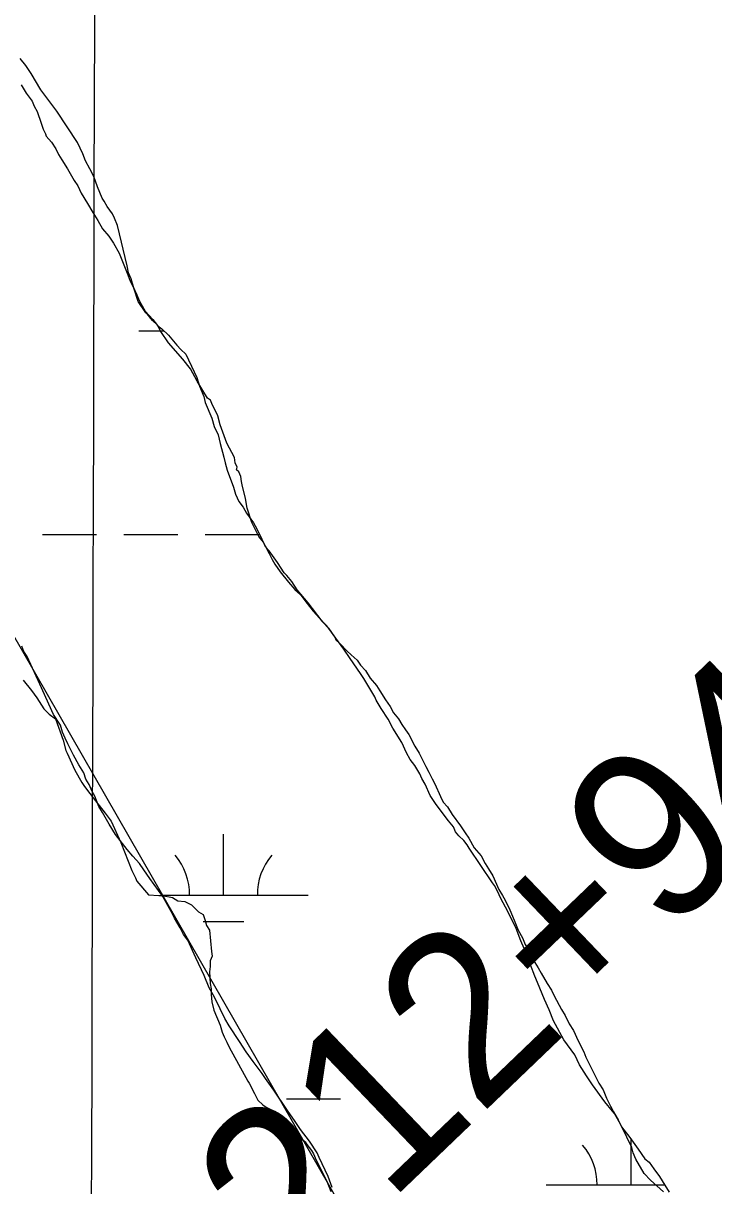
# Model space of a CAD drawing. Extents: x 3177185 to 3215018, y 812988 to 838321.
# Drawn here: x 3186588 to 3186995, y 833803 to 834488 of the extents above; entities that cross this region are included whole.
import ezdxf

# ---------------------------------------------------------------- set-up
doc = ezdxf.new("R2010")
doc.units = 0
for name, color, linetype in [('V-GRID-MAJR', 7, 'Continuous'), ('V-SITE-VEGE', 7, 'Continuous'), ('V-SURV-IDEN', 7, 'Continuous'), ('V-TOPO-SHOR', 7, 'Continuous'), ('V-WETL-SWMP', 7, 'Continuous')]:
    doc.layers.add(name, color=color, linetype=linetype)

msp = doc.modelspace()

# ---------------------------------------------------------------- linework, layer by layer
at = {"layer": 'V-GRID-MAJR'}
msp.add_spline([(3186588.003, 818387.068), (3186603.869, 824447.399), (3186619.74, 830509.6730000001), (3186635.612, 836571.987), (3186635.617, 836573.89)], degree=3, dxfattribs=at)
at = {"layer": 'V-SITE-VEGE'}
for p, q in [((3186589.4450000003, 834463.4670000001), (3186586.205, 834467.483)), ((3186592.693, 834458.6459999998), (3186589.4450000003, 834463.4670000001)), ((3186598.38, 834449), (3186592.693, 834458.6459999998)), ((3186607.705, 834436.5499999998), (3186598.38, 834449)), ((3186619.88, 834418.067), (3186607.705, 834436.5499999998)), ((3186623.137, 834411.23), (3186619.88, 834418.067)), ((3186624.767, 834407.2079999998), (3186623.137, 834411.23)), ((3186627.2060000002, 834402.381), (3186624.767, 834407.2079999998)), ((3186629.645, 834397.9609999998), (3186627.2060000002, 834402.381)), ((3186631.687, 834391.926), (3186629.645, 834397.9609999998)), ((3186634.54, 834385.0879999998), (3186631.687, 834391.926)), ((3186635.754, 834383.482), (3186634.54, 834385.0879999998)), ((3186637.383, 834380.265), (3186635.754, 834383.482)), ((3186640.627, 834375.8469999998), (3186637.383, 834380.265)), ((3186641.845, 834373.435), (3186640.627, 834375.8469999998)), ((3186643.4790000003, 834369.009), (3186641.845, 834373.435)), ((3186649.228, 834345.2579999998), (3186643.4790000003, 834369.009)), ((3186650.054, 834341.2319999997), (3186649.228, 834345.2579999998)), ((3186651.68, 834337.613), (3186650.054, 834341.2319999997)), ((3186653.3200000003, 834331.5759999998), (3186651.68, 834337.613)), ((3186655.774, 834324.3319999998), (3186653.3200000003, 834331.5759999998)), ((3186660.236, 834317.502), (3186655.774, 834324.3319999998)), ((3186662.262, 834315.495), (3186660.236, 834317.502)), ((3186664.287, 834313.086), (3186662.262, 834315.495)), ((3186667.122, 834310.278), (3186664.287, 834313.086)), ((3186669.151, 834306.6619999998), (3186667.122, 834310.278)), ((3186673.6180000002, 834299.827), (3186669.151, 834306.6619999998)), ((3186682.123, 834290.196), (3186673.6180000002, 834299.827)), ((3186686.582, 834284.5759999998), (3186682.123, 834290.196)), ((3186690.645, 834277.3399999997), (3186686.582, 834284.5759999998)), ((3186696.736, 834267.2930000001), (3186690.645, 834277.3399999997)), ((3186698.3540000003, 834266.091), (3186696.736, 834267.2930000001)), ((3186699.169, 834264.0800000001), (3186698.3540000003, 834266.091)), ((3186702.828, 834256.8420000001), (3186699.169, 834264.0800000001)), ((3186704.061, 834251.607), (3186702.828, 834256.8420000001)), ((3186708.1410000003, 834240.747), (3186704.061, 834251.607)), ((3186712.614, 834232.3049999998), (3186708.1410000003, 834240.747)), ((3186713.032, 834229.0809999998), (3186712.614, 834232.3049999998)), ((3186714.25, 834226.671), (3186713.032, 834229.0809999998)), ((3186713.855, 834225.055), (3186714.25, 834226.671)), ((3186715.069, 834223.8529999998), (3186713.855, 834225.0549999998)), ((3186716.29, 834221.037), (3186715.069, 834223.8529999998)), ((3186716.708, 834218.219), (3186716.29, 834221.037)), ((3186717.119, 834216.206), (3186716.708, 834218.219)), ((3186719.1720000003, 834208.1549999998), (3186717.119, 834216.206)), ((3186720.003, 834202.517), (3186719.1720000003, 834208.1549999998)), ((3186722.862, 834194.067), (3186720.003, 834202.517)), ((3186726.931, 834185.623), (3186722.862, 834194.067)), ((3186729.768, 834182.412), (3186726.931, 834185.623)), ((3186730.988, 834179.5959999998), (3186729.768, 834182.412)), ((3186733.0160000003, 834177.185), (3186730.988, 834179.5959999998)), ((3186737.882, 834170.3569999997), (3186733.0160000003, 834177.185)), ((3186741.9390000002, 834164.332), (3186737.882, 834170.3569999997)), ((3186743.557, 834162.726), (3186741.9390000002, 834164.332)), ((3186746.396, 834159.111), (3186743.557, 834162.726)), ((3186749.644, 834154.29), (3186746.396, 834159.111)), ((3186756.126, 834146.664), (3186749.644, 834154.29)), ((3186764.236, 834135.8199999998), (3186756.126, 834146.664)), ((3186767.068, 834133.012), (3186764.236, 834135.8199999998)), ((3186768.285, 834131.4039999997), (3186767.068, 834133.012)), ((3186775.588, 834121.365), (3186768.285, 834131.4039999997)), ((3186777.2060000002, 834119.354), (3186775.588, 834121.365)), ((3186780.859, 834113.7319999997), (3186777.2060000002, 834119.354)), ((3186786.944, 834104.8910000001), (3186780.859, 834113.7319999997)), ((3186788.971, 834102.0809999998), (3186786.944, 834104.8910000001)), ((3186795.47, 834091.228), (3186788.971, 834102.0809999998)), ((3186587.915, 834101.0199999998), (3186592.779, 834094.997)), ((3186592.779, 834094.997), (3186596.023, 834090.5769999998)), ((3186596.023, 834090.5769999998), (3186600.082, 834084.1479999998)), ((3186796.285, 834089.2170000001), (3186795.47, 834091.228)), ((3186799.127, 834084.3939999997), (3186796.285, 834089.2170000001)), ((3186600.082, 834084.1479999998), (3186603.3200000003, 834080.939)), ((3186603.3200000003, 834080.939), (3186606.9620000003, 834078.1359999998)), ((3186803.187, 834077.9659999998), (3186799.127, 834084.3939999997)), ((3186606.9620000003, 834078.1359999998), (3186611.451, 834065.6630000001)), ((3186806.031, 834072.7389999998), (3186803.187, 834077.9659999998)), ((3186811.309, 834064.3009999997), (3186806.031, 834072.7389999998)), ((3186611.451, 834065.6630000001), (3186613.091, 834059.626)), ((3186814.1580000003, 834058.27), (3186811.309, 834064.3009999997)), ((3186613.091, 834059.626), (3186613.904, 834058.0159999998)), ((3186613.904, 834058.0159999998), (3186618.383, 834047.962)), ((3186816.191, 834054.248), (3186814.1580000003, 834058.27)), ((3186819.0300000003, 834050.6349999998), (3186816.191, 834054.248)), ((3186618.383, 834047.962), (3186622.447, 834040.7270000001)), ((3186821.873, 834045.812), (3186819.0300000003, 834050.6349999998)), ((3186622.447, 834040.7270000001), (3186624.0670000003, 834038.3159999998)), ((3186823.093, 834042.996), (3186821.873, 834045.812)), ((3186825.123, 834039.7810000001), (3186823.093, 834042.996)), ((3186827.9760000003, 834032.9419999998), (3186825.123, 834039.7810000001)), ((3186624.0670000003, 834038.3159999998), (3186627.311, 834034.2999999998)), ((3186627.311, 834034.3), (3186630.555, 834029.8829999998)), ((3186831.625, 834027.7219999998), (3186827.9760000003, 834032.9419999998)), ((3186630.555, 834029.8829999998), (3186636.23, 834022.655)), ((3186838.926, 834018.0819999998), (3186831.625, 834027.7219999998)), ((3186636.23, 834022.655), (3186639.879, 834017.834)), ((3186639.879, 834017.834), (3186645.579, 834005.368)), ((3186841.7630000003, 834014.4670000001), (3186838.926, 834018.0819999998)), ((3186842.983, 834011.6510000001), (3186841.7630000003, 834014.4670000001)), ((3186845.011, 834009.245), (3186842.983, 834011.6510000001)), ((3186847.843, 834006.435), (3186845.011, 834009.245)), ((3186849.8710000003, 834004.027), (3186847.843, 834006.435)), ((3186645.579, 834005.368), (3186652.102, 833988.8759999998)), ((3186851.0870000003, 834002.018), (3186849.8710000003, 834004.027)), ((3186864.883, 833981.5269999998), (3186851.0870000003, 834002.018)), ((3186652.102, 833988.8759999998), (3186654.137, 833984.452)), ((3186654.137, 833984.452), (3186654.952, 833982.4409999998)), ((3186654.952, 833982.4409999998), (3186661.84, 833974.411)), ((3186866.099, 833979.922), (3186864.883, 833981.5269999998)), ((3186867.725, 833976.704), (3186866.099, 833979.922)), ((3186661.84, 833974.411), (3186667.886, 833974.036)), ((3186667.886, 833974.0359999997), (3186669.901, 833974.0459999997)), ((3186669.901, 833974.0459999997), (3186675.953, 833972.8640000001)), ((3186675.953, 833972.8640000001), (3186679.184, 833970.8629999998)), ((3186869.7630000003, 833972.2789999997), (3186867.725, 833976.704)), ((3186873.826, 833964.6419999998), (3186869.7630000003, 833972.2789999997)), ((3186679.184, 833970.8629999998), (3186683.217, 833970.478)), ((3186683.217, 833970.478), (3186687.255, 833968.484)), ((3186687.255, 833968.484), (3186691.304, 833964.4720000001)), ((3186691.304, 833964.4720000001), (3186694.133, 833962.872)), ((3186878.7090000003, 833954.59), (3186873.826, 833964.6419999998)), ((3186694.133, 833962.872), (3186695.357, 833959.251)), ((3186695.357, 833959.251), (3186696.177, 833956.4329999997)), ((3186696.177, 833956.4329999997), (3186697.803, 833953.6190000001)), ((3186697.803, 833953.6190000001), (3186699.068, 833941.133)), ((3186881.5640000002, 833947.348), (3186878.7090000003, 833954.59)), ((3186883.597, 833942.925), (3186881.5640000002, 833947.348)), ((3186699.482, 833938.312), (3186698.288, 833935.4859999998)), ((3186699.068, 833941.133), (3186699.482, 833938.312)), ((3186884.419, 833939.7029999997), (3186883.597, 833942.925)), ((3186887.269, 833933.2679999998), (3186884.419, 833939.7029999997)), ((3186698.302, 833932.2629999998), (3186697.913, 833929.0369999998)), ((3186698.288, 833935.4859999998), (3186698.302, 833932.2629999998)), ((3186889.719, 833926.43), (3186887.269, 833933.2679999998)), ((3186697.913, 833929.0369999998), (3186698.347, 833922.189)), ((3186891.347, 833922.8089999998), (3186889.719, 833926.43)), ((3186698.347, 833922.189), (3186698.765, 833918.965)), ((3186698.765, 833918.965), (3186698.782, 833915.741)), ((3186895.4220000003, 833912.753), (3186891.347, 833922.8089999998)), ((3186698.782, 833915.741), (3186699.204, 833911.3119999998)), ((3186699.204, 833911.3119999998), (3186700.434, 833906.48)), ((3186898.271, 833906.7220000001), (3186895.4220000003, 833912.753)), ((3186700.434, 833906.48), (3186704.102, 833897.6309999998)), ((3186900.719, 833900.285), (3186898.271, 833906.7220000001)), ((3186704.102, 833897.6309999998), (3186705.327, 833893.6069999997)), ((3186906.815, 833889.029), (3186900.719, 833900.285)), ((3186705.327, 833893.6069999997), (3186706.5500000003, 833890.7930000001)), ((3186706.5500000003, 833890.7930000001), (3186708.178, 833887.5750000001)), ((3186913.303, 833880.192), (3186906.815, 833889.029)), ((3186708.178, 833887.5750000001), (3186709.401, 833884.759)), ((3186709.401, 833884.759), (3186720.374, 833864.66)), ((3186916.1520000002, 833874.161), (3186913.303, 833880.192)), ((3186920.211, 833867.73), (3186916.1520000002, 833874.161)), ((3186720.374, 833864.66), (3186721.185, 833863.454)), ((3186721.185, 833863.454), (3186724.437, 833857.425)), ((3186923.863, 833862.512), (3186920.211, 833867.73)), ((3186931.162, 833852.4659999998), (3186923.863, 833862.512)), ((3186724.437, 833857.425), (3186726.469, 833853.402)), ((3186726.469, 833853.402), (3186729.303, 833850.5949999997)), ((3186729.303, 833850.5949999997), (3186731.324, 833849.3959999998)), ((3186731.324, 833849.3959999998), (3186736.575, 833846.5989999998)), ((3186935.6210000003, 833846.845), (3186931.162, 833852.4659999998)), ((3186736.575, 833846.599), (3186737.792, 833844.991)), ((3186737.792, 833844.991), (3186739.41, 833843.791)), ((3186739.41, 833843.791), (3186743.858, 833840.185)), ((3186936.835, 833845.642), (3186935.6210000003, 833846.845)), ((3186940.4930000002, 833838.8059999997), (3186936.835, 833845.642)), ((3186743.858, 833840.185), (3186750.748, 833832.154)), ((3186944.153, 833831.5709999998), (3186940.4930000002, 833838.8059999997)), ((3186750.748, 833832.154), (3186751.9620000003, 833830.5489999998)), ((3186751.9620000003, 833830.5489999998), (3186753.983, 833829.3489999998)), ((3186753.983, 833829.3489999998), (3186754.389, 833828.947)), ((3186754.389, 833828.947), (3186755.202, 833827.3399999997)), ((3186755.202, 833827.3399999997), (3186758.038, 833823.7270000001)), ((3186947.001, 833825.537), (3186944.153, 833831.5709999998)), ((3186758.038, 833823.7270000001), (3186759.257, 833821.718)), ((3186759.257, 833821.718), (3186760.883, 833818.0969999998)), ((3186947.823, 833822.3179999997), (3186947.001, 833825.537)), ((3186949.451, 833818.699), (3186947.823, 833822.3179999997)), ((3186760.883, 833818.0969999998), (3186766.988, 833805.631)), ((3186954.327, 833810.257), (3186949.451, 833818.699)), ((3186957.97, 833806.2429999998), (3186954.327, 833810.257)), ((3186766.988, 833805.631), (3186769.434, 833799.5970000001)), ((3186965.659, 833799.427), (3186957.97, 833806.2429999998))]:
    msp.add_line(p, q, dxfattribs=at)
at = {"layer": 'V-TOPO-SHOR'}
msp.add_lwpolyline([(3188216.5763307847, 832287.5155716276), (3188100.1787880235, 832194.3975374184), (3188041.9800166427, 832147.8385203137), (3187995.420999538, 832136.1987660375), (3187925.5824738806, 832147.8385203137), (3187902.3029653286, 832136.1987660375), (3187890.6632110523, 832077.9999946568), (3187890.6632110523, 832031.4409775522), (3187867.3837025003, 832019.801223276), (3187809.1849311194, 832019.801223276), (3187750.9861597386, 832077.9999946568), (3186796.5263090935, 833754.1246104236), (3185760.5881785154, 835558.2865232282), (3185667.4701443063, 835907.4791515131)], dxfattribs=at)
at = {"layer": 'V-WETL-SWMP'}
for p, q in [((3186656.0779265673, 834306.946351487), (3186670.898417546, 834306.946351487)), ((3186599.2341481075, 834186.8754243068), (3186631.2341207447, 834186.8754243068)), ((3186647.234107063, 834186.8754243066), (3186679.2340797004, 834186.8754243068)), ((3186695.2340660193, 834186.8754243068), (3186727.234038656, 834186.8754243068)), ((3186706.0783629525, 833974.2715532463), (3186706.0783111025, 834010.2715314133)), ((3186669.8546925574, 833974.2715532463), (3186756.0783201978, 833974.2715532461)), ((3186694.078395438, 833958.8405626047), (3186718.0783749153, 833958.840562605)), ((3186743.2345041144, 833854.2006260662), (3186775.234476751, 833854.2006260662)), ((3186946.550403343, 833803.4586568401), (3186946.5503645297, 833830.4073546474)), ((3186896.5504460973, 833803.4586568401), (3186966.420651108, 833803.4586568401))]:
    msp.add_line(p, q, dxfattribs=at)
for points in [[(3186586.786, 834451.9500000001), (3186589.629, 834447.127), (3186593.278, 834442.308), (3186594.5, 834439.492), (3186596.126, 834436.2760000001), (3186598.576, 834429.436), (3186599.801, 834425.8150000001), (3186601.023, 834422.9990000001), (3186601.431, 834421.792), (3186604.6720000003, 834418.18), (3186607.108, 834414.161), (3186608.735, 834410.944), (3186610.765, 834407.73), (3186614.0130000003, 834402.505), (3186618.074, 834395.6730000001), (3186620.103, 834392.458), (3186622.139, 834388.035), (3186625.793, 834382.006), (3186629.041, 834376.782), (3186631.884, 834371.959), (3186634.727, 834367.136), (3186638.374, 834362.72), (3186641.214, 834358.703), (3186644.465, 834352.672), (3186646.502, 834347.846), (3186649.3540000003, 834341.008), (3186650.988, 834336.179), (3186652.613, 834333.366), (3186655.055, 834328.138), (3186656.279, 834324.919), (3186659.935, 834318.488), (3186664.39, 834313.672), (3186667.228, 834310.058), (3186669.6550000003, 834308.054), (3186673.701, 834304.446), (3186678.565, 834298.4230000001), (3186680.994, 834296.0160000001), (3186683.828, 834293.208), (3186688.7120000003, 834282.752), (3186690.338, 834279.536), (3186691.974, 834274.304), (3186694.42, 834268.27), (3186695.242, 834264.647), (3186699.3140000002, 834255.397), (3186700.546, 834250.566), (3186702.986, 834245.742), (3186704.218, 834240.508), (3186706.27, 834232.458), (3186707.091, 834229.237), (3186708.3200000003, 834224.81), (3186711.9930000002, 834214.752), (3186713.22, 834210.7270000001), (3186715.256, 834206.304), (3186717.688, 834203.091), (3186719.72, 834199.473), (3186723.776, 834193.849), (3186725.807, 834190.232), (3186728.656, 834184.2000000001), (3186730.6890000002, 834180.179), (3186733.127, 834175.757), (3186734.756, 834172.138), (3186736.381, 834169.324), (3186739.625, 834164.9060000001), (3186744.488, 834158.883), (3186748.1350000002, 834154.4670000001), (3186751.372, 834151.66), (3186754.616, 834147.242), (3186759.075, 834141.621), (3186762.72, 834137.607), (3186764.7460000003, 834135.198), (3186767.987, 834131.586), (3186772.043, 834125.963), (3186772.451, 834124.756), (3186774.88, 834122.349), (3186778.928, 834118.337), (3186781.357, 834115.93), (3186784.999, 834112.723), (3186787.0270000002, 834109.911), (3186789.863, 834106.7000000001), (3186792.704, 834102.28), (3186796.3510000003, 834097.8640000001), (3186798.381, 834094.649), (3186801.629, 834089.425), (3186804.468, 834085.408), (3186806.499, 834081.79), (3186809.3370000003, 834078.176), (3186811.367, 834074.961), (3186813.396, 834071.747), (3186815.424, 834068.935), (3186819.082, 834062.1), (3186821.519, 834058.082)], [(3186652.536, 833997.263), (3186649.294, 834001.278), (3186642.403, 834010.113), (3186638.748, 834016.1410000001), (3186634.687, 834022.973), (3186632.6550000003, 834026.591), (3186630.21, 834032.625), (3186628.585, 834035.438), (3186626.954, 834039.461), (3186624.9250000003, 834042.676), (3186623.699, 834046.297), (3186620.856, 834051.12), (3186617.607, 834056.747), (3186615.573, 834060.768), (3186614.3510000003, 834063.583), (3186612.725, 834066.8), (3186611.096, 834070.42), (3186609.869, 834074.444), (3186605.809, 834080.8740000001), (3186597.669, 834098.568), (3186590.339, 834115.058), (3186588.311, 834117.87), (3186587.088, 834121.088)], [(3186821.519, 834058.082), (3186823.9590000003, 834053.257), (3186825.585, 834050.04), (3186827.2120000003, 834046.824), (3186829.2460000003, 834042.8030000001), (3186830.87, 834039.9890000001), (3186834.129, 834032.3470000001), (3186835.756, 834029.131), (3186838.187, 834026.321), (3186841.028, 834021.9010000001), (3186845.895, 834015.072), (3186848.735, 834011.055), (3186850.764, 834007.84), (3186854.014, 834002.213), (3186858.066, 833997.395), (3186860.504, 833992.974), (3186862.534, 833989.759), (3186864.97, 833985.74), (3186868.634, 833977.697), (3186870.665, 833974.079), (3186872.29, 833971.265), (3186875.137, 833965.636), (3186877.583, 833959.6020000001), (3186880.028, 833953.569), (3186882.466, 833949.147), (3186884.097, 833945.1240000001), (3186886.125, 833942.312), (3186888.16, 833937.889), (3186889.786, 833934.672), (3186891.816, 833931.457), (3186893.443, 833928.241), (3186897.097, 833922.213), (3186899.534, 833918.194), (3186901.16, 833914.9770000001), (3186905.63, 833906.937), (3186907.662, 833903.3200000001), (3186910.102, 833898.495), (3186912.538, 833894.476), (3186915.387, 833888.444), (3186918.64, 833882.011), (3186919.864, 833878.792), (3186922.304, 833873.968), (3186927.59, 833863.514), (3186930.0270000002, 833859.495), (3186932.0640000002, 833854.6680000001), (3186934.504, 833849.843), (3186936.131, 833846.627), (3186938.974, 833841.804), (3186941.007, 833837.783), (3186945.872, 833831.357), (3186950.74, 833824.528), (3186954.795, 833818.905), (3186957.222, 833816.9010000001), (3186960.062, 833812.884), (3186963.306, 833808.466), (3186966.554, 833803.242), (3186968.99, 833799.223)], [(3186770.298, 833801.942), (3186767.8510000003, 833808.3790000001), (3186762.561, 833819.639), (3186761.339, 833822.454), (3186756.875, 833829.285), (3186751.6040000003, 833836.112), (3186748.358, 833840.933), (3186743.896, 833847.361), (3186735.781, 833859.414), (3186730.914, 833866.243), (3186728.886, 833869.054), (3186726.0470000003, 833873.071), (3186723.614, 833876.284), (3186719.558, 833881.908), (3186715.501, 833887.934), (3186709.413, 833897.175), (3186706.975, 833901.5970000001), (3186704.128, 833907.226), (3186700.873, 833914.062), (3186697.624, 833919.6900000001), (3186694.769, 833926.931), (3186689.886, 833937.386), (3186685.002, 833947.8420000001), (3186682.569, 833951.055), (3186680.536, 833955.076), (3186677.286, 833960.703), (3186675.253, 833964.723), (3186670.376, 833973.567), (3186662.6720000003, 833984.01), (3186659.021, 833989.232), (3186656.586, 833992.848), (3186652.536, 833997.263)]]:
    msp.add_lwpolyline(points, dxfattribs=at)
for centre, radius, start, end in [((3186650.835473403, 833974.7463561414), 35.24628790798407, 359.2281797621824, 40.77183809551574), ((3186761.321251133, 833974.7463561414), 35.246287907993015, 139.2281771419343, 180.77183547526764), ((3186891.3075137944, 833803.9334597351), 35.24628790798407, 359.2281797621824, 40.77183809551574)]:
    msp.add_arc(centre, radius, start, end, dxfattribs=at)

# ---------------------------------------------------------------- texts
at = {"layer": 'V-SURV-IDEN'}
msp.add_text('1212+94.2', height=100.00000000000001, rotation=43.77769009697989, dxfattribs=at).set_placement((3186695.8161234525, 833689.2772534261))

doc.saveas('drawing.dxf')
